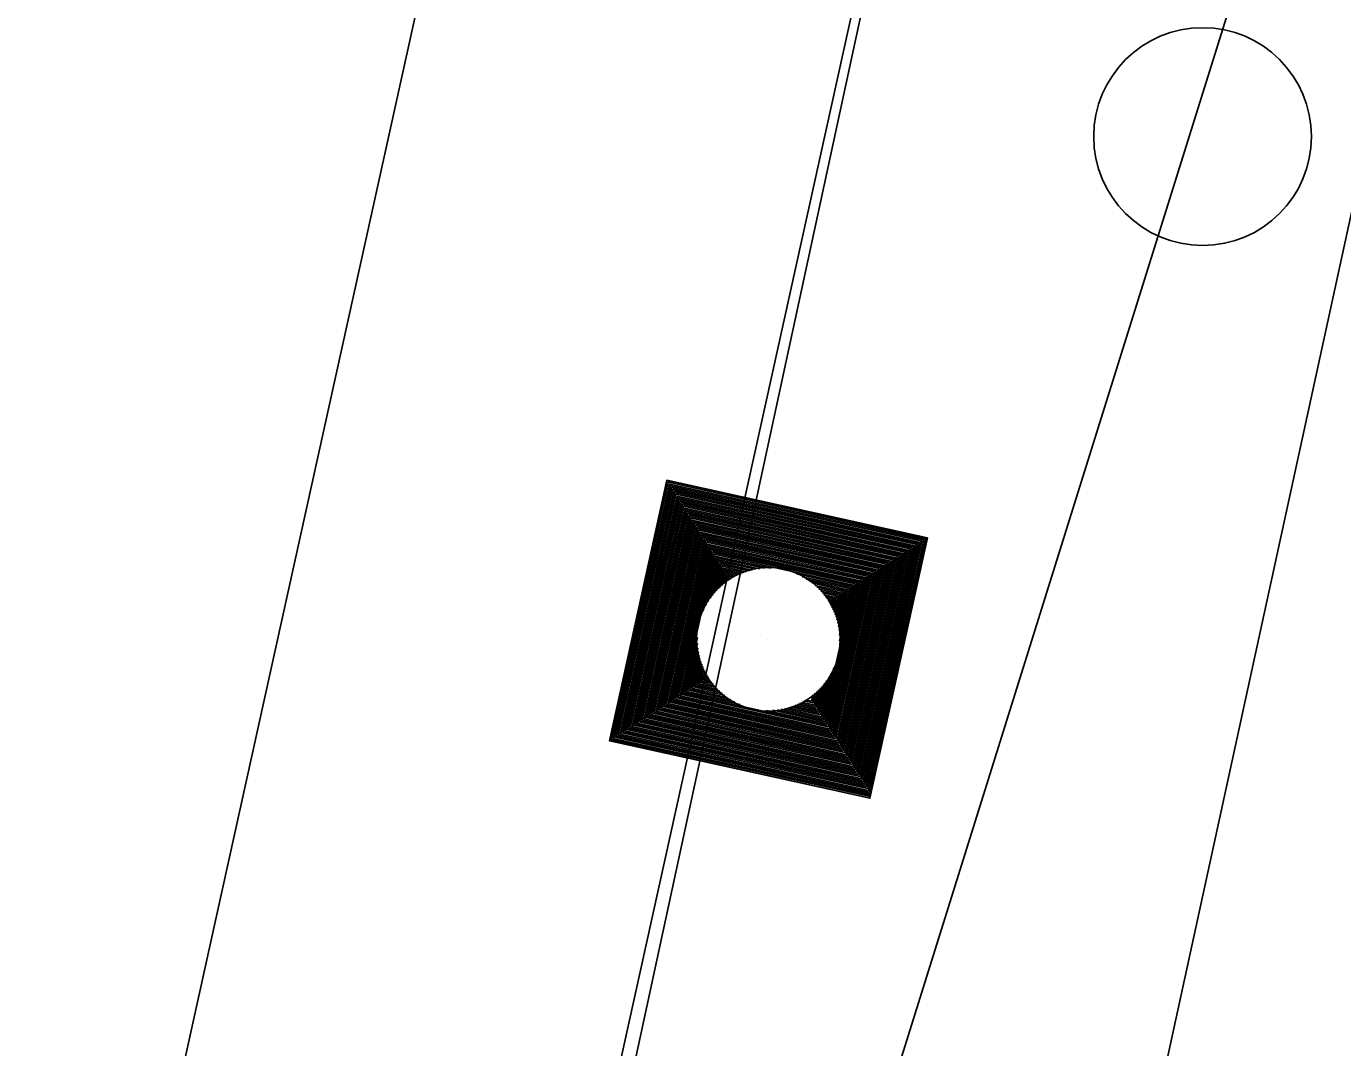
# Model space of a CAD drawing. Extents: x 14104283 to 14120882, y 8635219 to 8671666.
# Drawn here: x 14107676.21 to 14107709.46, y 8638543.53 to 8638569.33 of the extents above; entities that cross this region are included whole.
import ezdxf

# ---------------------------------------------------------------- set-up
doc = ezdxf.new("R2010")
doc.units = 0
for name, color, linetype in [('Cell', 7, 'Continuous'), ('Default', 7, 'Continuous'), ('dsnCellElements', 7, 'Continuous'), ('dsnNonPlotable', 7, 'Continuous'), ('dsnPaintExistingBrokenLaneLineWhite', 7, 'Continuous'), ('dsnPaintExistingChannelizingLaneYellow', 7, 'Continuous'), ('dsnPaintPlaceDoubleCenterLineYellow', 7, 'Continuous'), ('dsnStdLabel', 7, 'Continuous'), ('dsnTapeRemoveChannelizingYellow', 7, 'Continuous')]:
    doc.layers.add(name, color=color, linetype=linetype)

msp = doc.modelspace()

# ---------------------------------------------------------------- linework, layer by layer
at = {"layer": 'Cell'}
msp.add_circle((14107705.919, 8638566.543), 2.75, dxfattribs=at)
at = {"layer": 'Default'}
msp.add_line((14107707.571, 8638617.247), (14107624.545, 8638241.306), dxfattribs=at)
msp.add_lwpolyline([(14107649.225, 8638236.009), (14107625.784, 8638241.158), (14107690.68, 8638477.29), (14107720.435, 8638614.092), (14107731.396, 8638611.426)], close=True, dxfattribs=at)
at = {"layer": 'dsnCellElements'}
msp.add_circle((14107694.953, 8638553.846), 1.815, dxfattribs=at)
at = {"layer": 'dsnNonPlotable'}
msp.add_line((14107694.931, 8638553.851), (14107694.93, 8638553.847), dxfattribs=at)
at = {"layer": 'dsnPaintExistingBrokenLaneLineWhite'}
msp.add_line((14107381.198, 8637189.318), (14107721.794, 8638731.536), dxfattribs=at)
at = {"layer": 'dsnPaintExistingChannelizingLaneYellow'}
msp.add_line((14107690.68, 8638477.29), (14107720.435, 8638614.092), dxfattribs=at)
at = {"layer": 'dsnPaintPlaceDoubleCenterLineYellow'}
msp.add_line((14107677.97, 8638480.082), (14107707.519, 8638617.052), dxfattribs=at)
at = {"layer": 'dsnStdLabel'}
for points in [[(14107697.516, 8638549.83), (14107698.969, 8638556.41), (14107692.39, 8638557.863), (14107690.936, 8638551.283), (14107697.516, 8638549.83)], [(14107697.512, 8638549.831), (14107698.965, 8638556.407), (14107692.392, 8638557.858), (14107690.941, 8638551.286), (14107697.517, 8638549.833)], [(14107697.509, 8638549.831), (14107698.961, 8638556.404), (14107692.395, 8638557.854), (14107690.945, 8638551.289), (14107697.518, 8638549.837)], [(14107697.506, 8638549.988), (14107698.917, 8638556.376), (14107692.423, 8638557.811), (14107690.988, 8638551.316), (14107697.525, 8638549.872)], [(14107697.479, 8638550.031), (14107698.874, 8638556.349), (14107692.45, 8638557.767), (14107691.032, 8638551.344), (14107697.533, 8638549.908)], [(14107697.451, 8638550.075), (14107698.831, 8638556.321), (14107692.478, 8638557.724), (14107691.075, 8638551.371), (14107697.541, 8638549.943)], [(14107697.424, 8638550.118), (14107698.787, 8638556.294), (14107692.506, 8638557.681), (14107691.118, 8638551.399), (14107697.506, 8638549.988)], [(14107697.396, 8638550.161), (14107698.744, 8638556.266), (14107692.533, 8638557.638), (14107691.161, 8638551.427), (14107697.479, 8638550.031)], [(14107697.368, 8638550.205), (14107698.701, 8638556.238), (14107692.561, 8638557.594), (14107691.205, 8638551.454), (14107697.451, 8638550.075)], [(14107697.341, 8638550.248), (14107698.658, 8638556.211), (14107692.588, 8638557.551), (14107691.248, 8638551.482), (14107697.424, 8638550.118)], [(14107697.313, 8638550.291), (14107698.614, 8638556.183), (14107692.616, 8638557.508), (14107691.291, 8638551.51), (14107697.396, 8638550.161)], [(14107697.285, 8638550.334), (14107698.571, 8638556.155), (14107692.644, 8638557.465), (14107691.335, 8638551.537), (14107697.368, 8638550.205)], [(14107697.258, 8638550.378), (14107698.528, 8638556.128), (14107692.671, 8638557.421), (14107691.378, 8638551.565), (14107697.341, 8638550.248)], [(14107697.23, 8638550.421), (14107698.485, 8638556.1), (14107692.699, 8638557.378), (14107691.421, 8638551.592), (14107697.313, 8638550.291)], [(14107697.203, 8638550.464), (14107698.441, 8638556.073), (14107692.727, 8638557.335), (14107691.464, 8638551.62), (14107697.285, 8638550.334)], [(14107697.175, 8638550.507), (14107698.398, 8638556.045), (14107692.754, 8638557.291), (14107691.508, 8638551.648), (14107697.258, 8638550.378)], [(14107697.147, 8638550.551), (14107698.355, 8638556.017), (14107692.782, 8638557.248), (14107691.551, 8638551.675), (14107697.23, 8638550.421)], [(14107697.12, 8638550.594), (14107698.311, 8638555.99), (14107692.809, 8638557.205), (14107691.594, 8638551.703), (14107697.203, 8638550.464)], [(14107697.092, 8638550.637), (14107698.268, 8638555.962), (14107692.837, 8638557.162), (14107691.637, 8638551.73), (14107697.175, 8638550.507)], [(14107697.065, 8638550.681), (14107698.225, 8638555.934), (14107692.865, 8638557.118), (14107691.681, 8638551.758), (14107697.147, 8638550.551)], [(14107697.037, 8638550.724), (14107698.182, 8638555.907), (14107692.892, 8638557.075), (14107691.724, 8638551.786), (14107697.12, 8638550.594)], [(14107697.009, 8638550.767), (14107698.138, 8638555.879), (14107692.92, 8638557.032), (14107691.767, 8638551.813), (14107697.092, 8638550.637)], [(14107696.982, 8638550.81), (14107698.095, 8638555.852), (14107692.947, 8638556.989), (14107691.811, 8638551.841), (14107697.065, 8638550.681)], [(14107696.954, 8638550.854), (14107698.052, 8638555.824), (14107692.975, 8638556.945), (14107691.854, 8638551.869), (14107697.037, 8638550.724)], [(14107696.926, 8638550.897), (14107698.009, 8638555.796), (14107693.003, 8638556.902), (14107691.897, 8638551.896), (14107697.009, 8638550.767)], [(14107696.899, 8638550.94), (14107697.965, 8638555.769), (14107693.03, 8638556.859), (14107691.94, 8638551.924), (14107696.982, 8638550.81)], [(14107696.871, 8638550.983), (14107697.922, 8638555.741), (14107693.058, 8638556.815), (14107691.984, 8638551.951), (14107696.954, 8638550.854)], [(14107696.844, 8638551.027), (14107697.879, 8638555.714), (14107693.086, 8638556.772), (14107692.027, 8638551.979), (14107696.926, 8638550.897)], [(14107696.816, 8638551.07), (14107697.835, 8638555.686), (14107693.113, 8638556.729), (14107692.07, 8638552.007), (14107696.899, 8638550.94)], [(14107696.788, 8638551.113), (14107697.792, 8638555.658), (14107693.141, 8638556.686), (14107692.113, 8638552.034), (14107696.871, 8638550.983)], [(14107696.761, 8638551.157), (14107697.749, 8638555.631), (14107693.168, 8638556.642), (14107692.157, 8638552.062), (14107696.844, 8638551.027)], [(14107696.733, 8638551.2), (14107697.706, 8638555.603), (14107693.196, 8638556.599), (14107692.2, 8638552.089), (14107696.816, 8638551.07)], [(14107696.705, 8638551.243), (14107697.662, 8638555.575), (14107693.224, 8638556.556), (14107692.243, 8638552.117), (14107696.788, 8638551.113)], [(14107696.678, 8638551.286), (14107697.619, 8638555.548), (14107693.251, 8638556.513), (14107692.287, 8638552.145), (14107696.761, 8638551.157)], [(14107696.65, 8638551.33), (14107697.576, 8638555.52), (14107693.279, 8638556.469), (14107692.33, 8638552.172), (14107696.733, 8638551.2)], [(14107696.623, 8638551.373), (14107697.532, 8638555.493), (14107693.306, 8638556.426), (14107692.373, 8638552.2), (14107696.705, 8638551.243)], [(14107696.595, 8638551.416), (14107697.489, 8638555.465), (14107693.334, 8638556.383), (14107692.416, 8638552.228), (14107696.678, 8638551.286)], [(14107696.567, 8638551.459), (14107697.446, 8638555.437), (14107693.362, 8638556.339), (14107692.46, 8638552.255), (14107696.65, 8638551.33)], [(14107696.54, 8638551.503), (14107697.403, 8638555.41), (14107693.389, 8638556.296), (14107692.503, 8638552.283), (14107696.623, 8638551.373)], [(14107696.512, 8638551.546), (14107697.359, 8638555.382), (14107693.417, 8638556.253), (14107692.546, 8638552.31), (14107696.595, 8638551.416)], [(14107696.485, 8638551.589), (14107697.316, 8638555.355), (14107693.445, 8638556.21), (14107692.589, 8638552.338), (14107696.567, 8638551.459)], [(14107696.457, 8638551.633), (14107697.273, 8638555.327), (14107693.472, 8638556.166), (14107692.633, 8638552.366), (14107696.54, 8638551.503)], [(14107696.429, 8638551.676), (14107697.23, 8638555.299), (14107693.5, 8638556.123), (14107692.676, 8638552.393), (14107696.512, 8638551.546)], [(14107696.402, 8638551.719), (14107697.186, 8638555.272), (14107693.527, 8638556.08), (14107692.719, 8638552.421), (14107696.485, 8638551.589)], [(14107696.374, 8638551.762), (14107697.143, 8638555.244), (14107693.555, 8638556.037), (14107692.763, 8638552.449), (14107696.457, 8638551.633)], [(14107696.346, 8638551.806), (14107697.1, 8638555.216), (14107693.583, 8638555.993), (14107692.806, 8638552.476), (14107696.429, 8638551.676)], [(14107695.003, 8638555.642), (14107693.61, 8638555.95), (14107693.303, 8638554.558)], [(14107694.846, 8638555.64), (14107693.638, 8638555.907), (14107693.371, 8638554.699)], [(14107694.727, 8638555.629), (14107693.666, 8638555.863), (14107693.431, 8638554.802)], [(14107694.628, 8638555.614), (14107693.693, 8638555.82), (14107693.487, 8638554.885)], [(14107694.542, 8638555.596), (14107693.721, 8638555.777), (14107693.539, 8638554.956)], [(14107694.464, 8638555.575), (14107693.748, 8638555.734), (14107693.59, 8638555.018)], [(14107694.394, 8638555.554), (14107693.776, 8638555.69), (14107693.64, 8638555.073)], [(14107694.328, 8638555.531), (14107693.804, 8638555.647), (14107693.688, 8638555.122)], [(14107694.268, 8638555.507), (14107693.831, 8638555.604), (14107693.735, 8638555.167)], [(14107694.211, 8638555.483), (14107693.859, 8638555.56), (14107693.781, 8638555.209)], [(14107694.157, 8638555.457), (14107693.886, 8638555.517), (14107693.827, 8638555.246)], [(14107694.107, 8638555.431), (14107693.914, 8638555.474), (14107693.872, 8638555.281)], [(14107694.059, 8638555.405), (14107693.942, 8638555.431), (14107693.916, 8638555.314)], [(14107696.749, 8638553.796), (14107697.056, 8638555.189), (14107695.664, 8638555.496)], [(14107696.746, 8638553.953), (14107697.013, 8638555.161), (14107695.805, 8638555.428)], [(14107694.013, 8638555.378), (14107693.969, 8638555.387), (14107693.96, 8638555.344)], [(14107696.735, 8638554.072), (14107696.97, 8638555.134), (14107695.908, 8638555.368)], [(14107696.72, 8638554.171), (14107696.927, 8638555.106), (14107695.991, 8638555.313)], [(14107696.702, 8638554.257), (14107696.883, 8638555.078), (14107696.062, 8638555.26)], [(14107696.682, 8638554.335), (14107696.84, 8638555.051), (14107696.124, 8638555.209)], [(14107696.66, 8638554.405), (14107696.797, 8638555.023), (14107696.179, 8638555.16)], [(14107696.638, 8638554.471), (14107696.754, 8638554.996), (14107696.229, 8638555.111)], [(14107696.614, 8638554.531), (14107696.71, 8638554.968), (14107696.274, 8638555.064)], [(14107696.589, 8638554.588), (14107696.667, 8638554.94), (14107696.315, 8638555.018)], [(14107696.564, 8638554.642), (14107696.624, 8638554.913), (14107696.353, 8638554.972)], [(14107696.538, 8638554.692), (14107696.58, 8638554.885), (14107696.388, 8638554.928)], [(14107696.511, 8638554.74), (14107696.537, 8638554.857), (14107696.42, 8638554.883)], [(14107696.484, 8638554.786), (14107696.494, 8638554.83), (14107696.45, 8638554.839)], [(14107693.157, 8638553.896), (14107692.849, 8638552.504), (14107694.241, 8638552.196)], [(14107693.159, 8638553.739), (14107692.892, 8638552.531), (14107694.1, 8638552.265)], [(14107693.17, 8638553.621), (14107692.936, 8638552.559), (14107693.997, 8638552.324)], [(14107693.186, 8638553.522), (14107692.979, 8638552.587), (14107693.914, 8638552.38)], [(14107693.204, 8638553.435), (14107693.022, 8638552.614), (14107693.843, 8638552.433)], [(14107693.224, 8638553.358), (14107693.066, 8638552.642), (14107693.781, 8638552.484)], [(14107693.245, 8638553.287), (14107693.109, 8638552.669), (14107693.726, 8638552.533)], [(14107693.268, 8638553.222), (14107693.152, 8638552.697), (14107693.677, 8638552.581)], [(14107693.292, 8638553.161), (14107693.195, 8638552.725), (14107693.632, 8638552.628)], [(14107693.316, 8638553.104), (14107693.239, 8638552.752), (14107693.591, 8638552.675)], [(14107696.319, 8638551.849), (14107696.603, 8638553.135)], [(14107693.342, 8638553.051), (14107693.282, 8638552.78), (14107693.553, 8638552.72)], [(14107693.368, 8638553), (14107693.325, 8638552.808), (14107693.518, 8638552.765)], [(14107693.394, 8638552.952), (14107693.368, 8638552.835), (14107693.485, 8638552.809)], [(14107693.421, 8638552.906), (14107693.412, 8638552.863), (14107693.455, 8638552.853)], [(14107696.236, 8638551.979), (14107696.419, 8638552.808)], [(14107696.264, 8638551.936), (14107696.475, 8638552.891)], [(14107696.291, 8638551.892), (14107696.534, 8638552.994)], [(14107696.043, 8638552.282), (14107696.079, 8638552.446)], [(14107696.07, 8638552.238), (14107696.125, 8638552.484)], [(14107696.098, 8638552.195), (14107696.171, 8638552.525)], [(14107696.126, 8638552.152), (14107696.218, 8638552.57)], [(14107696.153, 8638552.109), (14107696.266, 8638552.62)], [(14107696.181, 8638552.065), (14107696.315, 8638552.675)], [(14107696.208, 8638552.022), (14107696.366, 8638552.737)], [(14107695.364, 8638552.097), (14107696.291, 8638551.892)], [(14107695.441, 8638552.117), (14107696.264, 8638551.936)], [(14107695.512, 8638552.139), (14107696.236, 8638551.979)], [(14107695.577, 8638552.161), (14107696.208, 8638552.022)], [(14107695.638, 8638552.185), (14107696.181, 8638552.065)], [(14107695.695, 8638552.21), (14107696.153, 8638552.109)], [(14107695.748, 8638552.235), (14107696.126, 8638552.152)], [(14107695.799, 8638552.261), (14107696.098, 8638552.195)], [(14107695.847, 8638552.288), (14107696.07, 8638552.238)], [(14107695.893, 8638552.315), (14107696.043, 8638552.282)], [(14107694.903, 8638552.05), (14107696.402, 8638551.719)], [(14107695.06, 8638552.053), (14107696.374, 8638551.762)], [(14107695.178, 8638552.064), (14107696.346, 8638551.806)], [(14107695.277, 8638552.079), (14107696.319, 8638551.849)]]:
    msp.add_lwpolyline(points, dxfattribs=at)
at = {"layer": 'dsnTapeRemoveChannelizingYellow'}
msp.add_line((14107720.371, 8638613.887), (14107678.459, 8638479.755), dxfattribs=at)

doc.saveas('drawing.dxf')
